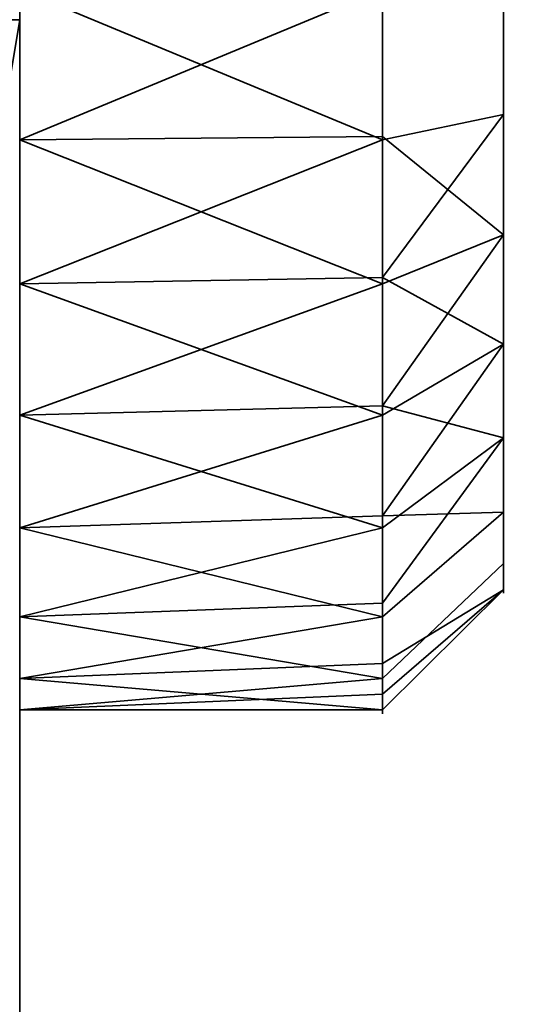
# Model space of a CAD drawing. Header units: millimetres. Extents: x -503 to 6703, y -110 to 249.
# Tile 547 of 656: x 1887.5 to 1889.59, y -19.7 to -15.63. Entities that reach past the tile are written whole.
import ezdxf

# ---------------------------------------------------------------- set-up
doc = ezdxf.new("R2010")
doc.units = ezdxf.units.MM
doc.layers.add('151', color=7, linetype='Continuous', true_color=0xffffff)

# ---------------------------------------------------------------- blocks, each defined once
blk = doc.blocks.new('UG_SURFACE_186')
at = {"layer": '151', "color": 252, "linetype": 'Continuous', "lineweight": 35}
for points in [[(1082, -9.3, 2075.2499), (1082, -26.22, 2075.2499), (1918, -26.22, 2075.2499), (1918, -9.3, 2075.2499)], [(1083.5, -9.3, 2073.75), (1916.5, -9.3, 2073.75), (1916.5, -26.22, 2073.75), (1083.5, -26.22, 2073.75)]]:
    blk.add_3dface(points, dxfattribs=at)
blk = doc.blocks.new('UG_SURFACE_189')
at = {"layer": '151', "color": 252, "linetype": 'Continuous', "lineweight": 35}
for points in [[(1885.5, -22, 331.25), (1887.5, -22, 331.25), (1887.5, -9, 331.25), (1885.5, -9, 331.25)], [(1885.5, -9, 322.25), (1887.5, -9, 322.25), (1887.5, -22, 322.25), (1885.5, -22, 322.25)], [(1887.5, -9, 331.25), (1887.5, -22, 331.25), (1887.5, -16.1237, 329.6844), (1887.5, -14.8763, 329.6844)], [(1887.5, -22, 322.25), (1887.5, -9, 322.25), (1887.5, -15.5, 323.75), (1887.5, -16.7202, 324.0094)], [(1889.5, -14.4832, 329.0339), (1889.5, -15.5, 329.25), (1889.5, -16.5168, 329.0339), (1889.5, -15.5, 326.75)], [(1887.5, -14.8763, 329.6844), (1887.5, -16.1237, 329.6844), (1889.0001, -15.5, 329.75)], [(1889.5, -16.0198, 324.3046), (1889.5, -15.5, 324.25), (1889.5, -14.9802, 324.3046), (1889.5, -15.5, 326.75)], [(1887.4239, -15.373, 339.1327), (1887.4239, -15.627, 339.1327), (1887.5, -15.627, 338.75), (1887.5, -15.373, 338.75)], [(1887.4239, -15.627, 336.3673), (1887.4239, -15.373, 336.3673), (1887.5, -15.373, 336.75), (1887.5, -15.627, 336.75)], [(1887.4239, -15.373, 317.1327), (1887.4239, -15.627, 317.1327), (1887.5, -15.627, 316.75), (1887.5, -15.373, 316.75)], [(1887.4239, -15.627, 314.3673), (1887.4239, -15.373, 314.3673), (1887.5, -15.373, 314.75), (1887.5, -15.627, 314.75)], [(1887.5, -15.373, 338.75), (1887.5, -15.627, 338.75), (1887.5, -15.627, 336.75), (1887.5, -15.373, 336.75)], [(1887.5, -15.373, 316.75), (1887.5, -15.627, 316.75), (1887.5, -15.627, 314.75), (1887.5, -15.373, 314.75)], [(1887.5, -16.1237, 329.6844), (1889.0001, -16.1101, 329.6203), (1889.0001, -15.5, 329.75)], [(1887.5, -15.5, 323.75), (1889.0001, -15.5, 323.75), (1889.0001, -16.1237, 323.8156)], [(1889.0001, -16.1237, 323.8156), (1887.5, -16.7202, 324.0094), (1887.5, -15.5, 323.75)], [(1889.5, -16.5168, 329.0339), (1889.5, -15.5, 329.25), (1889.0001, -15.5, 329.75), (1889.0001, -16.1101, 329.6203)], [(1889.5, -15.5, 324.25), (1889.5, -16.0198, 324.3046), (1889.0001, -16.1237, 323.8156), (1889.0001, -15.5, 323.75)], [(1889.5, -16.5168, 329.0339), (1889.5, -17.3579, 328.4228), (1889.5, -17.8776, 327.5225), (1889.5, -15.5, 326.75)], [(1889.5, -17.8776, 327.5225), (1889.5, -17.9863, 326.4887), (1889.5, -17.6651, 325.5), (1889.5, -15.5, 326.75)], [(1889.5, -17.6651, 325.5), (1889.5, -16.9695, 324.7274), (1889.5, -16.0198, 324.3046), (1889.5, -15.5, 326.75)], [(1887.2834, -16.9212, 316.75), (1887.5, -15.627, 316.75), (1887.4239, -15.627, 317.1327), (1887.2102, -16.9041, 317.1327)], [(1887.2102, -16.9041, 314.3673), (1887.4239, -15.627, 314.3673), (1887.5, -15.627, 314.75), (1887.2834, -16.9212, 314.75)], [(1887.2102, -16.9041, 336.3673), (1887.4239, -15.627, 336.3673), (1887.5, -15.627, 336.75), (1887.2834, -16.9212, 336.75)], [(1887.2834, -16.9212, 338.75), (1887.5, -15.627, 338.75), (1887.4239, -15.627, 339.1327), (1887.2102, -16.9041, 339.1327)], [(1887.5, -15.627, 336.75), (1887.5, -15.627, 338.75), (1887.2834, -16.9212, 338.75), (1887.2834, -16.9212, 336.75)], [(1887.5, -15.627, 314.75), (1887.5, -15.627, 316.75), (1887.2834, -16.9212, 316.75), (1887.2834, -16.9212, 314.75)], [(1889.0001, -16.6935, 324.0693), (1889.0001, -16.1237, 323.8156), (1889.5, -16.0198, 324.3046), (1889.5, -16.9695, 324.7274)], [(1889.0001, -16.7202, 329.4906), (1889.0001, -16.1101, 329.6203), (1887.5, -16.1237, 329.6844)], [(1887.5, -22, 331.25), (1887.5, -17.2634, 329.1771), (1887.5, -16.1237, 329.6844)], [(1887.5, -16.1237, 329.6844), (1887.5, -17.2634, 329.1771), (1889.0001, -16.7202, 329.4906)], [(1889.0001, -16.1237, 323.8156), (1889.0001, -16.6935, 324.0693), (1887.5, -16.7202, 324.0094)], [(1889.0001, -16.1101, 329.6203), (1889.0001, -16.7202, 329.4906), (1889.5, -16.5168, 329.0339)], [(1889.5, -16.5168, 329.0339), (1889.0001, -16.7202, 329.4906), (1889.0001, -17.2248, 329.124)], [(1889.0001, -17.2248, 329.124), (1889.0001, -17.7294, 328.7574), (1889.5, -17.3579, 328.4228), (1889.5, -16.5168, 329.0339)], [(1887.5, -16.7202, 324.0094), (1889.0001, -16.6935, 324.0693), (1889.0001, -17.2634, 324.3229)], [(1889.5, -16.9695, 324.7274), (1889.0001, -17.2634, 324.3229), (1889.0001, -16.6935, 324.0693)], [(1887.5, -22, 322.25), (1887.5, -16.7202, 324.0094), (1887.5, -17.7294, 324.7426)], [(1887.5, -17.2634, 329.1771), (1889.0001, -17.2248, 329.124), (1889.0001, -16.7202, 329.4906)], [(1887.5, -17.7294, 324.7426), (1887.5, -16.7202, 324.0094), (1889.0001, -17.2634, 324.3229)], [(1889.0001, -17.6807, 324.7865), (1889.0001, -17.2634, 324.3229), (1889.5, -16.9695, 324.7274), (1889.5, -17.6651, 325.5)], [(1889.0001, -17.7294, 328.7574), (1889.0001, -17.2248, 329.124), (1887.5, -17.2634, 329.1771)], [(1887.5, -18.0981, 328.25), (1887.5, -17.2634, 329.1771), (1887.5, -22, 331.25)], [(1887.5, -17.2634, 329.1771), (1887.5, -18.0981, 328.25), (1889.0001, -17.7294, 328.7574)], [(1889.0001, -17.2634, 324.3229), (1889.0001, -17.6807, 324.7865), (1887.5, -17.7294, 324.7426)], [(1889.5, -17.3579, 328.4228), (1889.0001, -17.7294, 328.7574), (1889.0001, -18.0413, 328.2172)], [(1889.0001, -18.0413, 328.2172), (1889.0001, -18.3532, 327.677), (1889.5, -17.8776, 327.5225), (1889.5, -17.3579, 328.4228)], [(1887.5, -17.7294, 324.7426), (1889.0001, -17.6807, 324.7865), (1889.0001, -18.0981, 325.25)], [(1889.5, -17.6651, 325.5), (1889.0001, -18.0981, 325.25), (1889.0001, -17.6807, 324.7865)], [(1889.0001, -18.2908, 325.8432), (1889.0001, -18.0981, 325.25), (1889.5, -17.6651, 325.5), (1889.5, -17.9863, 326.4887)], [(1887.5, -17.7294, 324.7426), (1887.5, -18.3532, 325.8229), (1887.5, -22, 322.25)], [(1887.5, -18.0981, 328.25), (1889.0001, -18.0413, 328.2172), (1889.0001, -17.7294, 328.7574)], [(1889.0001, -18.0981, 325.25), (1887.5, -18.3532, 325.8229), (1887.5, -17.7294, 324.7426)], [(1889.5, -17.9863, 326.4887), (1889.5, -17.8776, 327.5225), (1889.0001, -18.3532, 327.677), (1889.0001, -18.4184, 327.0567)], [(1889.5, -17.9863, 326.4887), (1889.0001, -18.4836, 326.4364), (1889.0001, -18.2908, 325.8432)], [(1889.0001, -18.4184, 327.0567), (1889.0001, -18.4836, 326.4364), (1889.5, -17.9863, 326.4887)], [(1889.0001, -18.3532, 327.677), (1889.0001, -18.0413, 328.2172), (1887.5, -18.0981, 328.25)], [(1887.5, -22, 331.25), (1887.5, -18.4836, 327.0636), (1887.5, -18.0981, 328.25)], [(1889.0001, -18.3532, 327.677), (1887.5, -18.0981, 328.25), (1887.5, -18.4836, 327.0636)], [(1889.0001, -18.0981, 325.25), (1889.0001, -18.2908, 325.8432), (1887.5, -18.3532, 325.8229)], [(1887.5, -18.3532, 325.8229), (1889.0001, -18.2908, 325.8432), (1889.0001, -18.4836, 326.4364)], [(1887.5, -22, 331.25), (1887.5, -22, 322.25), (1887.5, -18.3532, 325.8229), (1887.5, -18.4836, 327.0636)], [(1887.5, -18.4836, 327.0636), (1889.0001, -18.4184, 327.0567), (1889.0001, -18.3532, 327.677)], [(1889.0001, -18.4836, 326.4364), (1887.5, -18.4836, 327.0636), (1887.5, -18.3532, 325.8229)], [(1889.0001, -18.4836, 326.4364), (1889.0001, -18.4184, 327.0567), (1887.5, -18.4836, 327.0636)]]:
    blk.add_3dface(points, dxfattribs=at)
blk = doc.blocks.new('UG_SURFACE_195')
at = {"layer": '151', "color": 252, "linetype": 'Continuous', "lineweight": 35}
for points in [[(1885.5, -22, 1766.25), (1887.5, -22, 1766.25), (1887.5, -9, 1766.25), (1885.5, -9, 1766.25)], [(1885.5, -9, 1757.25), (1887.5, -9, 1757.25), (1887.5, -22, 1757.25), (1885.5, -22, 1757.25)], [(1887.5, -9, 1766.25), (1887.5, -22, 1766.25), (1887.5, -16.1237, 1764.6844), (1887.5, -14.8763, 1764.6844)], [(1887.5, -22, 1757.25), (1887.5, -9, 1757.25), (1887.5, -15.5, 1758.75), (1887.5, -16.7202, 1759.0094)], [(1889.5, -14.4832, 1764.0339), (1889.5, -15.5, 1764.25), (1889.5, -16.5168, 1764.0339), (1889.5, -15.5, 1761.75)], [(1887.5, -14.8763, 1764.6844), (1887.5, -16.1237, 1764.6844), (1889.0001, -15.5, 1764.75)], [(1889.5, -16.0198, 1759.3046), (1889.5, -15.5, 1759.25), (1889.5, -14.9802, 1759.3046), (1889.5, -15.5, 1761.75)], [(1887.4239, -15.373, 1774.1327), (1887.4239, -15.627, 1774.1327), (1887.5, -15.627, 1773.7499), (1887.5, -15.373, 1773.7499)], [(1887.4239, -15.627, 1771.3673), (1887.4239, -15.373, 1771.3673), (1887.5, -15.373, 1771.75), (1887.5, -15.627, 1771.75)], [(1887.4239, -15.373, 1752.1327), (1887.4239, -15.627, 1752.1327), (1887.5, -15.627, 1751.75), (1887.5, -15.373, 1751.75)], [(1887.4239, -15.627, 1749.3674), (1887.4239, -15.373, 1749.3674), (1887.5, -15.373, 1749.75), (1887.5, -15.627, 1749.75)], [(1887.5, -15.373, 1773.7499), (1887.5, -15.627, 1773.7499), (1887.5, -15.627, 1771.75), (1887.5, -15.373, 1771.75)], [(1887.5, -15.373, 1751.75), (1887.5, -15.627, 1751.75), (1887.5, -15.627, 1749.75), (1887.5, -15.373, 1749.75)], [(1887.5, -16.1237, 1764.6844), (1889.0001, -16.1101, 1764.6203), (1889.0001, -15.5, 1764.75)], [(1887.5, -15.5, 1758.75), (1889.0001, -15.5, 1758.75), (1889.0001, -16.1237, 1758.8155)], [(1889.0001, -16.1237, 1758.8155), (1887.5, -16.7202, 1759.0094), (1887.5, -15.5, 1758.75)], [(1889.5, -16.5168, 1764.0339), (1889.5, -15.5, 1764.25), (1889.0001, -15.5, 1764.75), (1889.0001, -16.1101, 1764.6203)], [(1889.5, -15.5, 1759.25), (1889.5, -16.0198, 1759.3046), (1889.0001, -16.1237, 1758.8155), (1889.0001, -15.5, 1758.75)], [(1889.5, -16.5168, 1764.0339), (1889.5, -17.3579, 1763.4228), (1889.5, -17.8776, 1762.5226), (1889.5, -15.5, 1761.75)], [(1889.5, -17.8776, 1762.5226), (1889.5, -17.9863, 1761.4887), (1889.5, -17.6651, 1760.5), (1889.5, -15.5, 1761.75)], [(1889.5, -17.6651, 1760.5), (1889.5, -16.9695, 1759.7275), (1889.5, -16.0198, 1759.3046), (1889.5, -15.5, 1761.75)], [(1887.2834, -16.9212, 1751.75), (1887.5, -15.627, 1751.75), (1887.4239, -15.627, 1752.1327), (1887.2102, -16.9041, 1752.1327)], [(1887.2102, -16.9041, 1749.3674), (1887.4239, -15.627, 1749.3674), (1887.5, -15.627, 1749.75), (1887.2834, -16.9212, 1749.75)], [(1887.2102, -16.9041, 1771.3673), (1887.4239, -15.627, 1771.3673), (1887.5, -15.627, 1771.75), (1887.2834, -16.9212, 1771.75)], [(1887.2834, -16.9212, 1773.7499), (1887.5, -15.627, 1773.7499), (1887.4239, -15.627, 1774.1327), (1887.2102, -16.9041, 1774.1327)], [(1887.5, -15.627, 1771.75), (1887.5, -15.627, 1773.7499), (1887.2834, -16.9212, 1773.7499), (1887.2834, -16.9212, 1771.75)], [(1887.5, -15.627, 1749.75), (1887.5, -15.627, 1751.75), (1887.2834, -16.9212, 1751.75), (1887.2834, -16.9212, 1749.75)], [(1889.5, -16.0198, 1759.3046), (1889.5, -16.9695, 1759.7275), (1889.0001, -17.2634, 1759.323), (1889.0001, -16.6935, 1759.0692)], [(1889.0001, -16.6935, 1759.0692), (1889.0001, -16.1237, 1758.8155), (1889.5, -16.0198, 1759.3046)], [(1889.0001, -16.7202, 1764.4906), (1889.0001, -16.1101, 1764.6203), (1887.5, -16.1237, 1764.6844)], [(1887.5, -22, 1766.25), (1887.5, -17.2634, 1764.1771), (1887.5, -16.1237, 1764.6844)], [(1889.0001, -16.7202, 1764.4906), (1887.5, -16.1237, 1764.6844), (1887.5, -17.2634, 1764.1771)], [(1889.0001, -16.1237, 1758.8155), (1889.0001, -16.6935, 1759.0692), (1887.5, -16.7202, 1759.0094)], [(1889.0001, -16.1101, 1764.6203), (1889.0001, -16.7202, 1764.4906), (1889.5, -16.5168, 1764.0339)], [(1889.5, -17.3579, 1763.4228), (1889.5, -16.5168, 1764.0339), (1889.0001, -16.7202, 1764.4906), (1889.0001, -17.2248, 1764.124)], [(1887.5, -16.7202, 1759.0094), (1889.0001, -16.6935, 1759.0692), (1889.0001, -17.2634, 1759.323)], [(1887.5, -22, 1757.25), (1887.5, -16.7202, 1759.0094), (1887.5, -17.7294, 1759.7426)], [(1887.5, -17.2634, 1764.1771), (1889.0001, -17.2248, 1764.124), (1889.0001, -16.7202, 1764.4906)], [(1887.5, -17.7294, 1759.7426), (1887.5, -16.7202, 1759.0094), (1889.0001, -17.2634, 1759.323)], [(1889.5, -16.9695, 1759.7275), (1889.5, -17.6651, 1760.5), (1889.0001, -18.0981, 1760.25), (1889.0001, -17.6807, 1759.7865)], [(1889.0001, -17.6807, 1759.7865), (1889.0001, -17.2634, 1759.323), (1889.5, -16.9695, 1759.7275)], [(1889.0001, -17.7294, 1763.7573), (1889.0001, -17.2248, 1764.124), (1887.5, -17.2634, 1764.1771)], [(1889.0001, -17.2248, 1764.124), (1889.0001, -17.7294, 1763.7573), (1889.5, -17.3579, 1763.4228)], [(1887.5, -22, 1766.25), (1887.5, -18.0981, 1763.25), (1887.5, -17.2634, 1764.1771)], [(1887.5, -17.2634, 1764.1771), (1887.5, -18.0981, 1763.25), (1889.0001, -17.7294, 1763.7573)], [(1889.0001, -17.2634, 1759.323), (1889.0001, -17.6807, 1759.7865), (1887.5, -17.7294, 1759.7426)], [(1889.5, -17.3579, 1763.4228), (1889.0001, -17.7294, 1763.7573), (1889.0001, -18.0413, 1763.2172)], [(1889.0001, -18.0413, 1763.2172), (1889.0001, -18.3532, 1762.6771), (1889.5, -17.8776, 1762.5226), (1889.5, -17.3579, 1763.4228)], [(1887.5, -17.7294, 1759.7426), (1889.0001, -17.6807, 1759.7865), (1889.0001, -18.0981, 1760.25)], [(1889.0001, -18.2908, 1760.8432), (1889.0001, -18.0981, 1760.25), (1889.5, -17.6651, 1760.5), (1889.5, -17.9863, 1761.4887)], [(1887.5, -22, 1757.25), (1887.5, -17.7294, 1759.7426), (1887.5, -18.3532, 1760.8229)], [(1887.5, -18.0981, 1763.25), (1889.0001, -18.0413, 1763.2172), (1889.0001, -17.7294, 1763.7573)], [(1889.0001, -18.0981, 1760.25), (1887.5, -18.3532, 1760.8229), (1887.5, -17.7294, 1759.7426)], [(1889.5, -17.9863, 1761.4887), (1889.5, -17.8776, 1762.5226), (1889.0001, -18.3532, 1762.6771), (1889.0001, -18.4184, 1762.0567)], [(1889.5, -17.9863, 1761.4887), (1889.0001, -18.4836, 1761.4365), (1889.0001, -18.2908, 1760.8432)], [(1889.0001, -18.4184, 1762.0567), (1889.0001, -18.4836, 1761.4365), (1889.5, -17.9863, 1761.4887)], [(1889.0001, -18.3532, 1762.6771), (1889.0001, -18.0413, 1763.2172), (1887.5, -18.0981, 1763.25)], [(1887.5, -18.4836, 1762.0636), (1887.5, -18.0981, 1763.25), (1887.5, -22, 1766.25)], [(1887.5, -18.0981, 1763.25), (1887.5, -18.4836, 1762.0636), (1889.0001, -18.3532, 1762.6771)], [(1889.0001, -18.0981, 1760.25), (1889.0001, -18.2908, 1760.8432), (1887.5, -18.3532, 1760.8229)], [(1887.5, -18.3532, 1760.8229), (1889.0001, -18.2908, 1760.8432), (1889.0001, -18.4836, 1761.4365)], [(1887.5, -18.3532, 1760.8229), (1887.5, -18.4836, 1762.0636), (1887.5, -22, 1766.25), (1887.5, -22, 1757.25)], [(1887.5, -18.4836, 1762.0636), (1889.0001, -18.4184, 1762.0567), (1889.0001, -18.3532, 1762.6771)], [(1887.5, -18.4836, 1762.0636), (1887.5, -18.3532, 1760.8229), (1889.0001, -18.4836, 1761.4365)], [(1889.0001, -18.4836, 1761.4365), (1889.0001, -18.4184, 1762.0567), (1887.5, -18.4836, 1762.0636)]]:
    blk.add_3dface(points, dxfattribs=at)
blk = doc.blocks.new('UG_SURFACE_201')
at = {"layer": '151', "color": 252, "linetype": 'Continuous', "lineweight": 35}
for points in [[(1885.5, -22, 1516.25), (1887.5, -22, 1516.25), (1887.5, -9, 1516.25), (1885.5, -9, 1516.25)], [(1885.5, -9, 1507.25), (1887.5, -9, 1507.25), (1887.5, -22, 1507.25), (1885.5, -22, 1507.25)], [(1887.5, -9, 1516.25), (1887.5, -22, 1516.25), (1887.5, -16.1237, 1514.6844), (1887.5, -14.8763, 1514.6844)], [(1887.5, -22, 1507.25), (1887.5, -9, 1507.25), (1887.5, -15.5, 1508.75), (1887.5, -16.7202, 1509.0094)], [(1889.5, -14.4832, 1514.0339), (1889.5, -15.5, 1514.25), (1889.5, -16.5168, 1514.0339), (1889.5, -15.5, 1511.75)], [(1887.5, -14.8763, 1514.6844), (1887.5, -16.1237, 1514.6844), (1889.0001, -15.5, 1514.75)], [(1889.5, -16.0198, 1509.3046), (1889.5, -15.5, 1509.25), (1889.5, -14.9802, 1509.3046), (1889.5, -15.5, 1511.75)], [(1887.4239, -15.373, 1524.1327), (1887.4239, -15.627, 1524.1327), (1887.5, -15.627, 1523.7499), (1887.5, -15.373, 1523.7499)], [(1887.4239, -15.627, 1521.3673), (1887.4239, -15.373, 1521.3673), (1887.5, -15.373, 1521.75), (1887.5, -15.627, 1521.75)], [(1887.4239, -15.373, 1502.1327), (1887.4239, -15.627, 1502.1327), (1887.5, -15.627, 1501.75), (1887.5, -15.373, 1501.75)], [(1887.4239, -15.627, 1499.3674), (1887.4239, -15.373, 1499.3674), (1887.5, -15.373, 1499.75), (1887.5, -15.627, 1499.75)], [(1887.5, -15.373, 1523.7499), (1887.5, -15.627, 1523.7499), (1887.5, -15.627, 1521.75), (1887.5, -15.373, 1521.75)], [(1887.5, -15.373, 1501.75), (1887.5, -15.627, 1501.75), (1887.5, -15.627, 1499.75), (1887.5, -15.373, 1499.75)], [(1887.5, -16.1237, 1514.6844), (1889.0001, -16.1101, 1514.6203), (1889.0001, -15.5, 1514.75)], [(1887.5, -15.5, 1508.75), (1889.0001, -15.5, 1508.75), (1889.0001, -16.1237, 1508.8155)], [(1889.0001, -16.1237, 1508.8155), (1887.5, -16.7202, 1509.0094), (1887.5, -15.5, 1508.75)], [(1889.5, -16.5168, 1514.0339), (1889.5, -15.5, 1514.25), (1889.0001, -15.5, 1514.75), (1889.0001, -16.1101, 1514.6203)], [(1889.5, -15.5, 1509.25), (1889.5, -16.0198, 1509.3046), (1889.0001, -16.1237, 1508.8155), (1889.0001, -15.5, 1508.75)], [(1889.5, -16.5168, 1514.0339), (1889.5, -17.3579, 1513.4228), (1889.5, -17.8776, 1512.5226), (1889.5, -15.5, 1511.75)], [(1889.5, -17.8776, 1512.5226), (1889.5, -17.9863, 1511.4887), (1889.5, -17.6651, 1510.5), (1889.5, -15.5, 1511.75)], [(1889.5, -17.6651, 1510.5), (1889.5, -16.9695, 1509.7275), (1889.5, -16.0198, 1509.3046), (1889.5, -15.5, 1511.75)], [(1887.2834, -16.9212, 1501.75), (1887.5, -15.627, 1501.75), (1887.4239, -15.627, 1502.1327), (1887.2102, -16.9041, 1502.1327)], [(1887.2102, -16.9041, 1499.3674), (1887.4239, -15.627, 1499.3674), (1887.5, -15.627, 1499.75), (1887.2834, -16.9212, 1499.75)], [(1887.2102, -16.9041, 1521.3673), (1887.4239, -15.627, 1521.3673), (1887.5, -15.627, 1521.75), (1887.2834, -16.9212, 1521.75)], [(1887.2834, -16.9212, 1523.7499), (1887.5, -15.627, 1523.7499), (1887.4239, -15.627, 1524.1327), (1887.2102, -16.9041, 1524.1327)], [(1887.5, -15.627, 1521.75), (1887.5, -15.627, 1523.7499), (1887.2834, -16.9212, 1523.7499), (1887.2834, -16.9212, 1521.75)], [(1887.5, -15.627, 1499.75), (1887.5, -15.627, 1501.75), (1887.2834, -16.9212, 1501.75), (1887.2834, -16.9212, 1499.75)], [(1889.5, -16.0198, 1509.3046), (1889.5, -16.9695, 1509.7275), (1889.0001, -17.2634, 1509.323), (1889.0001, -16.6935, 1509.0692)], [(1889.0001, -16.6935, 1509.0692), (1889.0001, -16.1237, 1508.8155), (1889.5, -16.0198, 1509.3046)], [(1889.0001, -16.7202, 1514.4906), (1889.0001, -16.1101, 1514.6203), (1887.5, -16.1237, 1514.6844)], [(1887.5, -22, 1516.25), (1887.5, -17.2634, 1514.1771), (1887.5, -16.1237, 1514.6844)], [(1887.5, -16.1237, 1514.6844), (1887.5, -17.2634, 1514.1771), (1889.0001, -16.7202, 1514.4906)], [(1889.0001, -16.1237, 1508.8155), (1889.0001, -16.6935, 1509.0692), (1887.5, -16.7202, 1509.0094)], [(1889.0001, -16.1101, 1514.6203), (1889.0001, -16.7202, 1514.4906), (1889.5, -16.5168, 1514.0339)], [(1889.5, -17.3579, 1513.4228), (1889.5, -16.5168, 1514.0339), (1889.0001, -16.7202, 1514.4906), (1889.0001, -17.2248, 1514.124)], [(1887.5, -16.7202, 1509.0094), (1889.0001, -16.6935, 1509.0692), (1889.0001, -17.2634, 1509.323)], [(1887.5, -22, 1507.25), (1887.5, -16.7202, 1509.0094), (1887.5, -17.7294, 1509.7426)], [(1887.5, -17.2634, 1514.1771), (1889.0001, -17.2248, 1514.124), (1889.0001, -16.7202, 1514.4906)], [(1889.0001, -17.2634, 1509.323), (1887.5, -17.7294, 1509.7426), (1887.5, -16.7202, 1509.0094)], [(1889.5, -16.9695, 1509.7275), (1889.5, -17.6651, 1510.5), (1889.0001, -18.0981, 1510.25), (1889.0001, -17.6807, 1509.7865)], [(1889.0001, -17.6807, 1509.7865), (1889.0001, -17.2634, 1509.323), (1889.5, -16.9695, 1509.7275)], [(1889.0001, -17.7294, 1513.7573), (1889.0001, -17.2248, 1514.124), (1887.5, -17.2634, 1514.1771)], [(1889.0001, -17.2248, 1514.124), (1889.0001, -17.7294, 1513.7573), (1889.5, -17.3579, 1513.4228)], [(1887.5, -22, 1516.25), (1887.5, -18.0981, 1513.25), (1887.5, -17.2634, 1514.1771)], [(1889.0001, -17.7294, 1513.7573), (1887.5, -17.2634, 1514.1771), (1887.5, -18.0981, 1513.25)], [(1889.0001, -17.2634, 1509.323), (1889.0001, -17.6807, 1509.7865), (1887.5, -17.7294, 1509.7426)], [(1889.5, -17.3579, 1513.4228), (1889.0001, -17.7294, 1513.7573), (1889.0001, -18.0413, 1513.2172)], [(1889.0001, -18.0413, 1513.2172), (1889.0001, -18.3532, 1512.6771), (1889.5, -17.8776, 1512.5226), (1889.5, -17.3579, 1513.4228)], [(1887.5, -17.7294, 1509.7426), (1889.0001, -17.6807, 1509.7865), (1889.0001, -18.0981, 1510.25)], [(1889.0001, -18.2908, 1510.8432), (1889.0001, -18.0981, 1510.25), (1889.5, -17.6651, 1510.5), (1889.5, -17.9863, 1511.4887)], [(1887.5, -22, 1507.25), (1887.5, -17.7294, 1509.7426), (1887.5, -18.3532, 1510.8229)], [(1887.5, -18.0981, 1513.25), (1889.0001, -18.0413, 1513.2172), (1889.0001, -17.7294, 1513.7573)], [(1887.5, -18.3532, 1510.8229), (1887.5, -17.7294, 1509.7426), (1889.0001, -18.0981, 1510.25)], [(1889.5, -17.9863, 1511.4887), (1889.5, -17.8776, 1512.5226), (1889.0001, -18.3532, 1512.6771), (1889.0001, -18.4184, 1512.0567)], [(1889.5, -17.9863, 1511.4887), (1889.0001, -18.4836, 1511.4365), (1889.0001, -18.2908, 1510.8432)], [(1889.0001, -18.4184, 1512.0567), (1889.0001, -18.4836, 1511.4365), (1889.5, -17.9863, 1511.4887)], [(1889.0001, -18.3532, 1512.6771), (1889.0001, -18.0413, 1513.2172), (1887.5, -18.0981, 1513.25)], [(1887.5, -18.4836, 1512.0636), (1887.5, -18.0981, 1513.25), (1887.5, -22, 1516.25)], [(1887.5, -18.0981, 1513.25), (1887.5, -18.4836, 1512.0636), (1889.0001, -18.3532, 1512.6771)], [(1889.0001, -18.0981, 1510.25), (1889.0001, -18.2908, 1510.8432), (1887.5, -18.3532, 1510.8229)], [(1887.5, -18.3532, 1510.8229), (1889.0001, -18.2908, 1510.8432), (1889.0001, -18.4836, 1511.4365)], [(1887.5, -18.3532, 1510.8229), (1887.5, -18.4836, 1512.0636), (1887.5, -22, 1516.25), (1887.5, -22, 1507.25)], [(1887.5, -18.4836, 1512.0636), (1889.0001, -18.4184, 1512.0567), (1889.0001, -18.3532, 1512.6771)], [(1889.0001, -18.4836, 1511.4365), (1887.5, -18.4836, 1512.0636), (1887.5, -18.3532, 1510.8229)], [(1889.0001, -18.4836, 1511.4365), (1889.0001, -18.4184, 1512.0567), (1887.5, -18.4836, 1512.0636)]]:
    blk.add_3dface(points, dxfattribs=at)

msp = doc.modelspace()

# ---------------------------------------------------------------- linework, layer by layer
at = {"layer": '151', "color": 251, "linetype": 'Continuous', "lineweight": -3, "true_color": 0x636466, "extrusion": (-1, 0, 0)}
for centre in [(15.5, 326.75, -1889), (15.5, 1761.75, -1889), (15.5, 1511.75, -1889)]:
    msp.add_circle(centre, 3, dxfattribs=at)
at = {"layer": '151', "color": 251, "linetype": 'Continuous', "lineweight": -3, "true_color": 0x636466, "extrusion": (1, 0, 0)}
for centre in [(-15.5, 326.75, 1889.5), (-15.5, 1761.75, 1889.5), (-15.5, 1511.75, 1889.5)]:
    msp.add_circle(centre, 2.5, dxfattribs=at)

# ---------------------------------------------------------------- block references
at = {"layer": '151', "color": 251, "linetype": 'Continuous', "lineweight": -3, "true_color": 0x636466}
for name in ['UG_SURFACE_186', 'UG_SURFACE_189', 'UG_SURFACE_195', 'UG_SURFACE_201']:
    msp.add_blockref(name, (0, 0), dxfattribs=at)

doc.saveas('drawing.dxf')
